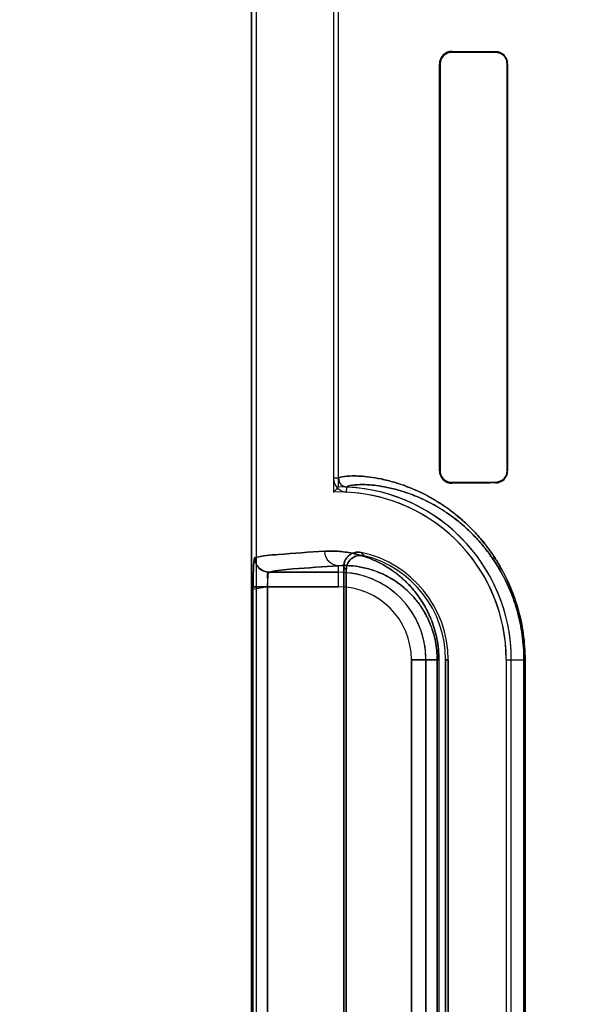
# Model space of a CAD drawing. Header units: millimetres. Extents: x 0 to 297, y 0 to 210.
# Tile 443 of 499: x 242.111 to 242.245, y 158.506 to 158.744. Entities that reach past the tile are written whole.
import ezdxf

# ---------------------------------------------------------------- set-up
doc = ezdxf.new("R2010")
doc.units = ezdxf.units.MM
doc.header["$LTSCALE"] = 16.335
doc.layers.get('0').update_dxf_attribs({"linetype": 'CONTINUOUS'})
for name, color, linetype in [('AXES_REF', 7, 'CONTINUOUS'), ('INTFCLR_1', 7, 'CONTINUOUS'), ('INTFCLR_72935', 7, 'CONTINUOUS')]:
    doc.layers.add(name, color=color, linetype=linetype)

msp = doc.modelspace()

# ---------------------------------------------------------------- linework, layer by layer
at = {"color": 7, "linetype": 'Continuous'}
for radius in [6.787079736, 6.7865, 6.743039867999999]:
    msp.add_circle((241.4889109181, 154.7114647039), radius, dxfattribs=at)
for radius, start, end in [(6.72, 278.2771290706, 261.7228709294), (6.874, 113.0826918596, 346.8308908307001)]:
    msp.add_arc((241.4889109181, 154.7114647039), radius, start, end, dxfattribs=at)
at = {"layer": 'AXES_REF', "color": 9, "linetype": 'Continuous'}
msp.add_circle((241.4889109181, 154.7114647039), 4.150003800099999, dxfattribs=at)
msp.add_arc((241.4889109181, 154.7114647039), 6.191158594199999, 94.4118118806, 85.5881881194, dxfattribs=at)
at = {"layer": 'INTFCLR_1', "color": 6, "linetype": 'Continuous'}
for p, q in [((242.1670202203, 157.1614547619), (242.1670202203, 159.0304547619)), ((242.1682545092, 157.1614547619), (242.1682545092, 159.0304665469)), ((242.1867859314, 159.0308439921), (242.1867859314, 158.6331412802)), ((242.1880202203, 158.6331412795), (242.1880202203, 159.0308557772)), ((242.2123137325, 158.7329547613), (242.2123137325, 158.6349547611)), ((242.2124911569, 158.7329547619), (242.2124911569, 158.6349547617)), ((242.2286262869, 158.6349547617), (242.2286262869, 158.7329547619)), ((242.2287715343, 158.6349547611), (242.2287715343, 158.7329547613)), ((242.1892545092, 158.3990306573), (242.1892545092, 158.6118788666)), ((242.1898669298, 158.6111109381), (242.1898669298, 158.3997985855)), ((242.2138101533, 158.4214547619), (242.2138101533, 158.589454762)), ((242.2144225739, 158.5894547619), (242.2144225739, 158.4214547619)), ((242.2284225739, 158.5894547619), (242.2284225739, 158.4214547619)), ((242.2296568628, 158.4214547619), (242.2296568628, 158.5894547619))]:
    msp.add_line(p, q, dxfattribs=at)
at = {"layer": 'INTFCLR_1', "color": 9, "linetype": 'Continuous'}
for p, q in [((242.2153566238, 158.7358018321), (242.2153566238, 158.7359709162)), ((242.2258566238, 158.7358897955), (242.2258566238, 158.7357396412)), ((242.2123137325, 158.7329547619), (242.2124911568, 158.7329547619)), ((242.2286262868, 158.7329547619), (242.2287715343, 158.7329547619)), ((242.1880202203, 158.6331412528), (242.1867859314, 158.6331413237)), ((242.2124911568, 158.6349547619), (242.2123137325, 158.6349547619)), ((242.2287715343, 158.6349547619), (242.2286262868, 158.6349547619)), ((242.1899600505, 158.6298105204), (242.1900194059, 158.6310433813)), ((242.2153566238, 158.6319386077), (242.2153566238, 158.6321076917)), ((242.2258566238, 158.6321698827), (242.2258566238, 158.6320197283)), ((242.1880202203, 158.6070153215), (242.1880202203, 158.6120858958)), ((242.1880202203, 158.6105147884), (242.1712976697, 158.6105147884)), ((242.1674243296, 158.4038942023), (242.1674243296, 158.6070153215)), ((242.1709206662, 158.6070153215), (242.1709206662, 158.4038942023)), ((242.1709206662, 158.6070153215), (242.1880202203, 158.6070153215)), ((242.2055807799, 158.5894547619), (242.2055807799, 158.4214547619)), ((242.2055807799, 158.5894547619), (242.2121984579, 158.5894547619)), ((242.2090802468, 158.4214547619), (242.2090802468, 158.5894547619)), ((242.2117894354, 158.4214547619), (242.2117894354, 158.5894547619)), ((242.2121984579, 158.5894547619), (242.2121984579, 158.4214547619)), ((242.2138101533, 158.5894547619), (242.2144225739, 158.5894547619)), ((242.2284225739, 158.5894547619), (242.232961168, 158.5894547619)), ((242.2327029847, 158.4214547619), (242.2327029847, 158.5894547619)), ((242.232961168, 158.5894547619), (242.232961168, 158.4214547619))]:
    msp.add_line(p, q, dxfattribs=at)
at = {"layer": 'INTFCLR_1', "color": 7, "linetype": 'Continuous'}
for p, q in [((242.1709206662, 158.6070153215), (242.1674228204, 158.6063390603)), ((242.1674243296, 158.6070153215), (242.1709206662, 158.6070153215))]:
    msp.add_line(p, q, dxfattribs=at)
for points in [[(242.2153566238, 158.7358018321), (242.2152492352, 158.7358004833), (242.2151448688, 158.7357952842), (242.2150436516, 158.7357865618), (242.2149459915, 158.7357746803), (242.2148516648, 158.7357599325), (242.2147598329, 158.7357424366), (242.2146702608, 158.735722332), (242.2145833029, 158.735699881), (242.2144989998, 158.735675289)], [(242.2145000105, 158.6322339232), (242.2145842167, 158.6322093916), (242.214671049, 158.6321870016), (242.2147604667, 158.6321669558), (242.2148520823, 158.6321495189), (242.2149461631, 158.6321348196), (242.2150436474, 158.6321229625), (242.2151447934, 158.6321142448), (242.215249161, 158.6321090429), (242.2153566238, 158.6321076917)]]:
    msp.add_lwpolyline(points, dxfattribs=at)
at = {"layer": 'INTFCLR_1', "color": 6, "linetype": 'Continuous'}
for centre, radius, start, end in [((242.2153304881, 158.7329542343), 0.0030167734, 89.5036159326, 179.9899917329), ((242.2258361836, 158.7329544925), 0.0029353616, 0.005245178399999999, 89.6010205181), ((242.190120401, 158.6331411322), 0.0033344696, 179.9974613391, 267.2436621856), ((242.190120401, 158.6331411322), 0.0021001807, 179.9967087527, 267.2436535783), ((242.2153304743, 158.6349552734), 0.0030167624, 180.0097285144, 270.4966487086), ((242.2258361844, 158.6349550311), 0.0029353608, 270.3989634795, 359.9947307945), ((242.1880202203, 158.5894547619), 0.0416366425, 0, 87.2479465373), ((242.1880202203, 158.5894547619), 0.0404023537, 1.1159e-06, 87.2480104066), ((242.1880202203, 158.5894547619), 0.0264023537, 1.7076e-06, 78.1110807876), ((242.1880202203, 158.5894547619), 0.025789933, 2.388e-07, 76.16476395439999)]:
    msp.add_arc(centre, radius, start, end, dxfattribs=at)
at = {"layer": 'INTFCLR_1', "color": 9, "linetype": 'Continuous'}
for centre, radius, start, end in [((242.1441288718, 158.5693538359), 0.0674070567, 42.04405252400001, 42.9598195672), ((242.1443508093, 158.5754401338), 0.0578283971, 38.085659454, 39.0588530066), ((242.1880202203, 158.5894547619), 0.0210600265, 0, 89.9999999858), ((242.1880202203, 158.5894547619), 0.0175605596, 2.598e-07, 89.99999993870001)]:
    msp.add_arc(centre, radius, start, end, dxfattribs=at)
at = {"layer": 'INTFCLR_1', "color": 6, "linetype": 'Continuous'}
for centre, major_axis, start_param, end_param in [((242.5531066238, 158.7364547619), (0.3650864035, 0), -2.752156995, -2.682292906), ((242.5531066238, 158.7364547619), (0.3860864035, 0), -2.6358278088, -2.5822577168), ((242.5531066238, 158.6314547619), (0.3860864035, 0), 2.5822577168, 2.6358278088), ((242.5531066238, 158.6314547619), (0.3650864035, 0), 2.682292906, 2.752156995)]:
    msp.add_ellipse(centre, major_axis=major_axis, ratio=0.0034906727, start_param=start_param, end_param=end_param, dxfattribs=at)
at = {"layer": 'INTFCLR_1', "color": 7, "linetype": 'Continuous'}
for points, knots in [([(242.2153566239, 158.735801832), (242.214782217, 158.7357973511), (242.2132916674, 158.7353799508), (242.2124877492, 158.7338331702), (242.2124911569, 158.7329547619)], [0, 0, 0, 0, 0.3953805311, 1, 1, 1, 1]), ([(242.2124911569, 158.6349547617), (242.2124913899, 158.634468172), (242.212844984, 158.6329963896), (242.2143981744, 158.6321139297), (242.2153566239, 158.6321076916)], [0, 0, 0, 0, 0.3367264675, 1, 1, 1, 1]), ([(242.1674228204, 158.6063390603), (242.1674208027, 158.6067898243), (242.1674258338, 158.6078993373), (242.1674404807, 158.6094078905), (242.1674741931, 158.6108224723), (242.1675288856, 158.6120699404), (242.1675752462, 158.6131225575), (242.1676992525, 158.6137531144), (242.1677481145, 158.6139989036), (242.167804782, 158.6140142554)], [0, 0, 0, 0, 0.1753970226, 0.4315905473, 0.5876692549, 0.7243269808, 0.9227195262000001, 0.9771554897, 1, 1, 1, 1]), ([(242.167804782, 158.6140142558), (242.1676603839, 158.6134309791), (242.167520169, 158.6123436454), (242.167471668, 158.6106480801), (242.1674306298, 158.6089045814), (242.1674243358, 158.6076611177), (242.1674243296, 158.6070153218)], [0, 0, 0, 0, 0.2545291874, 0.4687271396, 0.7240375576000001, 1, 1, 1, 1])]:
    msp.add_open_spline(points, degree=3, knots=knots, dxfattribs=at)
at = {"layer": 'INTFCLR_1', "color": 6, "linetype": 'Continuous'}
for points, knots in [([(242.2286262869, 158.7329547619), (242.2286262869, 158.7334305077), (242.2282819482, 158.7348572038), (242.2267847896, 158.7357344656), (242.2258566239, 158.735739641)], [0, 0, 0, 0, 0.338868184, 1, 1, 1, 1]), ([(242.2258566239, 158.6321698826), (242.2263981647, 158.6321729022), (242.2278376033, 158.6325894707), (242.2286262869, 158.6340864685), (242.2286262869, 158.6349547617)], [0, 0, 0, 0, 0.3841204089, 1, 1, 1, 1]), ([(242.167804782, 158.6140142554), (242.1678055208, 158.6133486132), (242.1681575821, 158.6121767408), (242.1694622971, 158.6108689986), (242.1706330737, 158.6105155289), (242.1712976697, 158.6105147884)], [0, 0, 0, 0, 0.3682330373, 0.6323456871, 1, 1, 1, 1]), ([(242.1892545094, 158.6118788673), (242.1892545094, 158.6124391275), (242.1895362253, 158.6135776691), (242.190923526, 158.6151560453), (242.1925675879, 158.6154785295), (242.1934594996, 158.6152907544)], [0, 0, 0, 0, 0.275736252, 0.5514163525, 1, 1, 1, 1]), ([(242.1941873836, 158.6144964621), (242.19363244, 158.6146331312), (242.1924384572, 158.614626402), (242.1905503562, 158.6136143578), (242.1898669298, 158.6120417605), (242.1898669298, 158.6111109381)], [0, 0, 0, 0, 0.2761837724, 0.5501894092, 1, 1, 1, 1]), ([(242.1709206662, 158.6070153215), (242.170918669, 158.6072326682), (242.170917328, 158.6079332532), (242.170961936, 158.609091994), (242.1710238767, 158.6098144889), (242.1711776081, 158.6105554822), (242.1712976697, 158.6105147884)], [0, 0, 0, 0, 0.1830943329, 0.6001607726, 0.8932121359, 1, 1, 1, 1])]:
    msp.add_open_spline(points, degree=3, knots=knots, dxfattribs=at)
at = {"layer": 'INTFCLR_1', "color": 9, "linetype": 'Continuous'}
for points, knots in [([(242.2329611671, 158.5894547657), (242.2329611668, 158.5915465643), (242.2327438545, 158.5946574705), (242.2320414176, 158.5986702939), (242.231352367, 158.6014954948), (242.2305262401, 158.6041439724), (242.2293127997, 158.60734277), (242.2279110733, 158.6102755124), (242.2263679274, 158.6129402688), (242.2248528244, 158.6152839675), (242.2232575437, 158.6174164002), (242.221608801, 158.619343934), (242.2200328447, 158.621041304), (242.2174009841, 158.6235693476), (242.2136543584, 158.6264885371), (242.20987699, 158.6287408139), (242.2070478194, 158.6301180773), (242.2045309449, 158.6311872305), (242.2016225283, 158.6321887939), (242.1984186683, 158.6329900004), (242.1956505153, 158.6334568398), (242.1933135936, 158.6336819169), (242.1911082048, 158.6337480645), (242.1893820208, 158.6336335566), (242.1883572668, 158.6334298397), (242.1880201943, 158.6332371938), (242.1880202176, 158.6331412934)], [0, 0, 0, 0, 0.08893025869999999, 0.1320108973, 0.1731077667, 0.2124682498, 0.2498811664, 0.3184911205, 0.3503407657, 0.3807521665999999, 0.4370994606, 0.4633826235, 0.4885643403, 0.5355429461, 0.6183983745, 0.6898525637, 0.7220784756, 0.7521177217, 0.8060655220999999, 0.8526625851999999, 0.8923367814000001, 0.9253917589, 0.9521384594, 0.9869002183, 0.9959229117, 1, 1, 1, 1]), ([(242.2327029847, 158.5894547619), (242.2327029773, 158.5914526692), (242.2324963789, 158.5944236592), (242.2318283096, 158.5982562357), (242.231173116, 158.6009540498), (242.2303874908, 158.6034831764), (242.2292337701, 158.6065372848), (242.227901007, 158.6093371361), (242.2264335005, 158.6118810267), (242.2249932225, 158.6141175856), (242.2234767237, 158.6161522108), (242.2219092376, 158.6179909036), (242.2204114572, 158.6196095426), (242.2179109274, 158.6220189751), (242.2143509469, 158.6247997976), (242.2107620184, 158.626943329), (242.2080735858, 158.6282521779), (242.2056834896, 158.6292669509), (242.2029216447, 158.6302151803), (242.1998815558, 158.6309697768), (242.1972559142, 158.6314048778), (242.1950405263, 158.6316093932), (242.1929457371, 158.6316616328), (242.1913134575, 158.6315397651), (242.1903313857, 158.6313323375), (242.1900190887, 158.6311367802), (242.1900194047, 158.6310433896)], [0, 0, 0, 0, 0.08922402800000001, 0.1324361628, 0.1736527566, 0.2131148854, 0.25063078, 0.319387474, 0.3512774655, 0.3817431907, 0.4381498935, 0.4644261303, 0.4896223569, 0.5366095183, 0.6193696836, 0.6907225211, 0.7228578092, 0.752849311, 0.8066400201, 0.8530711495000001, 0.8925523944, 0.9254639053, 0.9521190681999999, 0.9868027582, 0.99582927, 1, 1, 1, 1]), ([(242.1846803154, 158.6155853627), (242.1809555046, 158.6153797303), (242.1753413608, 158.614944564), (242.1696599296, 158.6145168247), (242.167804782, 158.6140142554)], [0, 0, 0, 0, 0.6599704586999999, 1, 1, 1, 1]), ([(242.2121984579, 158.5894547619), (242.2121984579, 158.5903040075), (242.2121166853, 158.5919800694), (242.2117618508, 158.5944110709), (242.2112127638, 158.5966845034), (242.210515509, 158.598763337), (242.2097102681, 158.6006439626), (242.2088296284, 158.6023365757), (242.207895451, 158.6038602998), (242.2066380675, 158.6056364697), (242.2050076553, 158.6075468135), (242.2029624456, 158.6094633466), (242.2009206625, 158.6110196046), (242.1983238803, 158.6126387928), (242.1951531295, 158.6140977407), (242.1919868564, 158.6149964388), (242.189592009, 158.615405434), (242.1873795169, 158.6156321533), (242.1857429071, 158.6156440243), (242.1846803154, 158.6155853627)], [0, 0, 0, 0, 0.0600375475, 0.1184073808, 0.1734336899, 0.2251567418, 0.2732358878, 0.3179126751, 0.3599266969, 0.3994875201, 0.47167102, 0.537033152, 0.5972817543, 0.6528632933, 0.7531314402, 0.8428522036, 0.8846845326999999, 0.9247655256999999, 1, 1, 1, 1]), ([(242.1880202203, 158.6120858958), (242.1871630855, 158.612090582), (242.185364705, 158.6128820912), (242.1846847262, 158.6146996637), (242.1846803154, 158.6155853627)], [0, 0, 0, 0, 0.4918058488, 1, 1, 1, 1]), ([(242.1712976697, 158.6105147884), (242.1731351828, 158.6110170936), (242.1787660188, 158.6114452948), (242.1843291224, 158.6118802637), (242.1880202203, 158.6120858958)], [0, 0, 0, 0, 0.3400599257, 1, 1, 1, 1]), ([(242.2117894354, 158.5894547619), (242.2117894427, 158.5901949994), (242.2117184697, 158.5916557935), (242.2114105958, 158.5937742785), (242.2109341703, 158.595755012), (242.2103293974, 158.5975654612), (242.2096309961, 158.5992027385), (242.2088672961, 158.60067582), (242.2080573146, 158.6020012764), (242.2069677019, 158.6035447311), (242.205555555, 158.6052030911), (242.2037848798, 158.6068644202), (242.2020179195, 158.6082107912), (242.1997740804, 158.6096073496), (242.1970362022, 158.6108599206), (242.194304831, 158.6116232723), (242.1922416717, 158.6119635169), (242.1903388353, 158.6121458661), (242.1889324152, 158.6121442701), (242.1880202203, 158.6120858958)], [0, 0, 0, 0, 0.0604339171, 0.1191792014, 0.1745255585, 0.2265330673, 0.2748338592, 0.3197007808, 0.3618819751, 0.4015493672, 0.4738586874, 0.5392604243, 0.5994174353, 0.6549168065, 0.7547846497, 0.8440250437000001, 0.8855731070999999, 0.9253749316, 1, 1, 1, 1])]:
    msp.add_open_spline(points, degree=3, knots=knots, dxfattribs=at)
at = {"layer": 'INTFCLR_72935', "color": 6, "linetype": 'Continuous'}
for p, q in [((242.1670202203, 159.0304547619), (242.1670202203, 157.1614547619)), ((242.1682545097, 157.1614547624), (242.1682545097, 159.0304783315)), ((242.186785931, 159.0308322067), (242.186785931, 158.6298382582)), ((242.1880202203, 158.6310914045), (242.1880202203, 159.0308557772)), ((242.2123137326, 158.6349547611), (242.2123137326, 158.7329547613)), ((242.2124911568, 158.6349547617), (242.2124911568, 158.7329547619)), ((242.2286262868, 158.7329547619), (242.2286262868, 158.6349547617)), ((242.2287715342, 158.7329547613), (242.2287715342, 158.6349547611)), ((242.1892545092, 158.6118788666), (242.1892545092, 158.3990306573)), ((242.1898669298, 158.3997985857), (242.1898669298, 158.6111109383)), ((242.2138101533, 158.589454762), (242.2138101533, 158.4214547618)), ((242.2144225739, 158.4214547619), (242.2144225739, 158.5894547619)), ((242.2284225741, 158.5894547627), (242.2284225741, 158.4214547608)), ((242.2296568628, 158.4214547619), (242.2296568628, 158.5894547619))]:
    msp.add_line(p, q, dxfattribs=at)
at = {"layer": 'INTFCLR_72935', "color": 9, "linetype": 'Continuous'}
for p, q in [((242.2153566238, 158.7359709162), (242.2153566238, 158.7358018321)), ((242.2258566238, 158.7357396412), (242.2258566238, 158.7358897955)), ((242.2124911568, 158.7329547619), (242.2123137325, 158.7329547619)), ((242.2287715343, 158.7329547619), (242.2286262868, 158.7329547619)), ((242.2123137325, 158.6349547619), (242.2124911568, 158.6349547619)), ((242.2286262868, 158.6349547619), (242.2287715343, 158.6349547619)), ((242.2153566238, 158.6321076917), (242.2153566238, 158.6319386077)), ((242.2258566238, 158.6320197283), (242.2258566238, 158.6321698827)), ((242.1880202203, 158.6070153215), (242.1880202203, 158.6120858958)), ((242.1712976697, 158.6105147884), (242.1880202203, 158.6105147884)), ((242.1674243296, 158.4038942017), (242.1674243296, 158.6070153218)), ((242.1880202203, 158.6070153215), (242.1674243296, 158.6070153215)), ((242.1709206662, 158.4038942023), (242.1709206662, 158.6070153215)), ((242.2055807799, 158.4214547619), (242.2055807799, 158.5894547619)), ((242.2121984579, 158.5894547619), (242.2055807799, 158.5894547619)), ((242.2090802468, 158.5894547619), (242.2090802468, 158.4214547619)), ((242.2117894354, 158.5894547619), (242.2117894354, 158.4214547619)), ((242.2121984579, 158.5894547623), (242.2121984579, 158.4214547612)), ((242.2144225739, 158.5894547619), (242.2138101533, 158.5894547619)), ((242.2284225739, 158.5894547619), (242.232961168, 158.5894547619)), ((242.2327029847, 158.5894547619), (242.2327029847, 158.4214547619)), ((242.2329611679, 158.5894547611), (242.2329611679, 158.4214547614))]:
    msp.add_line(p, q, dxfattribs=at)
at = {"layer": 'INTFCLR_72935', "color": 7, "linetype": 'Continuous'}
for points in [[(242.2145000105, 158.7356756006), (242.2145842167, 158.7357001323), (242.2146710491, 158.7357225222), (242.2147604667, 158.7357425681), (242.2148520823, 158.735760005), (242.2149461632, 158.7357747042), (242.2150436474, 158.7357865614), (242.2151447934, 158.7357952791), (242.215249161, 158.735800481), (242.2153566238, 158.7358018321)], [(242.2153566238, 158.6321076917), (242.2152492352, 158.6321090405), (242.2151448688, 158.6321142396), (242.2150436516, 158.6321229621), (242.2149459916, 158.6321348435), (242.2148516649, 158.6321495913), (242.2147598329, 158.6321670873), (242.2146702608, 158.6321871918), (242.214583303, 158.6322096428), (242.2144989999, 158.6322342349)]]:
    msp.add_lwpolyline(points, dxfattribs=at)
at = {"layer": 'INTFCLR_72935', "color": 6, "linetype": 'Continuous'}
for centre, radius, start, end in [((242.2153304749, 158.7329542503), 0.003016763, 89.503363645, 179.9902954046), ((242.2258361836, 158.7329544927), 0.0029353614, 0.0052426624, 89.60102320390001), ((242.2153304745, 158.6349552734), 0.0030167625, 180.0097297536, 270.496643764), ((242.2258361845, 158.6349550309), 0.0029353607, 270.3989608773, 359.9947333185), ((242.2694291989, 158.5496730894), 0.1151362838, 134.9967146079, 135.8720289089), ((242.1880202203, 158.5894547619), 0.0416366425, 0, 90), ((242.1880202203, 158.5894547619), 0.0404023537, 1.1159e-06, 91.75065469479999), ((242.1880202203, 158.5894547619), 0.0264023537, 1.7076e-06, 78.1110807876), ((242.1880202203, 158.5894547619), 0.025789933, 1.41e-07, 76.16476393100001)]:
    msp.add_arc(centre, radius, start, end, dxfattribs=at)
at = {"layer": 'INTFCLR_72935', "color": 9, "linetype": 'Continuous'}
for centre, radius, start, end in [((242.1441289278, 158.5693538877), 0.0674069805, 42.0440516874, 42.9598197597), ((242.1443508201, 158.5754401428), 0.0578283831, 38.085659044, 39.0588528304), ((242.1880202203, 158.5894547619), 0.0210600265, 0, 90.0000000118), ((242.1880202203, 158.5894547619), 0.0175605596, 2.598e-07, 89.99999993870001)]:
    msp.add_arc(centre, radius, start, end, dxfattribs=at)
at = {"layer": 'INTFCLR_72935', "color": 6, "linetype": 'Continuous'}
for centre, major_axis, start_param, end_param in [((242.5531066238, 158.7364547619), (0.3650864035, 0), -2.752156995, -2.682292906), ((242.5531066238, 158.7364547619), (0.3860864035, 0), -2.6358278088, -2.5822577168), ((242.5531066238, 158.6314547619), (0.3860864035, 0), 2.5822577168, 2.6358278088), ((242.5531066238, 158.6314547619), (0.3650864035, 0), 2.682292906, 2.752156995)]:
    msp.add_ellipse(centre, major_axis=major_axis, ratio=0.0034906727, start_param=start_param, end_param=end_param, dxfattribs=at)
at = {"layer": 'INTFCLR_72935', "color": 7, "linetype": 'Continuous'}
for points, knots in [([(242.2124911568, 158.7329547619), (242.2124913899, 158.7334413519), (242.2128449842, 158.7349131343), (242.2143981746, 158.7357955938), (242.2153566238, 158.735801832)], [0, 0, 0, 0, 0.3367266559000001, 1, 1, 1, 1]), ([(242.2153566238, 158.6321076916), (242.2147822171, 158.6321121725), (242.2132916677, 158.6325295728), (242.2124877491, 158.6340763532), (242.2124911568, 158.6349547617)], [0, 0, 0, 0, 0.3953803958, 1, 1, 1, 1]), ([(242.1678476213, 158.6140585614), (242.167709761, 158.6142227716), (242.1675866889, 158.6127626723), (242.1675039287, 158.611896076), (242.1674363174, 158.6094536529), (242.1674243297, 158.6079002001), (242.1674243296, 158.6070153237)], [0, 0, 0, 0, 0.090819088, 0.3065073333, 0.6251820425, 1, 1, 1, 1]), ([(242.1674243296, 158.6070153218), (242.1674243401, 158.6076623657), (242.1674306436, 158.6089067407), (242.1674717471, 158.6106507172), (242.1675202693, 158.6123450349), (242.1676604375, 158.6134314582), (242.167804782, 158.6140142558)], [0, 0, 0, 0, 0.2764955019, 0.5316615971, 0.7456750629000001, 1, 1, 1, 1]), ([(242.1678047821, 158.6140142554), (242.1678057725, 158.6131219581), (242.1685505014, 158.6112651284), (242.1704065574, 158.6105157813), (242.1712976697, 158.6105147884)], [0, 0, 0, 0, 0.5003322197, 1, 1, 1, 1]), ([(242.1713400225, 158.6105369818), (242.1706739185, 158.6105338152), (242.1694966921, 158.6108857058), (242.1681901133, 158.612205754), (242.167844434, 158.6133877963), (242.1678476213, 158.6140585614)], [0, 0, 0, 0, 0.366733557, 0.6307002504, 1, 1, 1, 1]), ([(242.1709206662, 158.6070153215), (242.1709206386, 158.6076010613), (242.171113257, 158.6085395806), (242.1707116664, 158.6104349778), (242.1712976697, 158.6105147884)], [0, 0, 0, 0, 0.4975901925, 1, 1, 1, 1]), ([(242.1709206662, 158.6070153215), (242.1709206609, 158.6072404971), (242.1709251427, 158.608120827), (242.171004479, 158.6093522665), (242.1710854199, 158.6101076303), (242.1712528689, 158.6105886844), (242.1713400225, 158.6105369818)], [0, 0, 0, 0, 0.1877948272, 0.7473227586, 0.9154867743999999, 1, 1, 1, 1])]:
    msp.add_open_spline(points, degree=3, knots=knots, dxfattribs=at)
at = {"layer": 'INTFCLR_72935', "color": 6, "linetype": 'Continuous'}
for points, knots in [([(242.2258566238, 158.735739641), (242.2263981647, 158.7357366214), (242.2278376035, 158.7353200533), (242.2286262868, 158.7338230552), (242.2286262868, 158.7329547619)], [0, 0, 0, 0, 0.3841203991, 1, 1, 1, 1]), ([(242.1880202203, 158.6331412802), (242.1880202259, 158.6326213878), (242.1884396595, 158.6315402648), (242.189499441, 158.6310683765), (242.1900194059, 158.6310433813)], [0, 0, 0, 0, 0.4996766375, 1, 1, 1, 1]), ([(242.2286262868, 158.6349547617), (242.2286262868, 158.6343998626), (242.2282038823, 158.6329552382), (242.2267125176, 158.632174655), (242.2258566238, 158.6321698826)], [0, 0, 0, 0, 0.3933205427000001, 1, 1, 1, 1]), ([(242.1934594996, 158.6152907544), (242.1929112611, 158.6154061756), (242.191739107, 158.6153650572), (242.1899087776, 158.6143326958), (242.1892545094, 158.6127903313), (242.1892545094, 158.6118788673)], [0, 0, 0, 0, 0.2757345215, 0.5514160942, 1, 1, 1, 1]), ([(242.1898669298, 158.6111109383), (242.1898669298, 158.6116824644), (242.1901589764, 158.612840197), (242.1915931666, 158.6144315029), (242.1932835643, 158.6147190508), (242.1941873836, 158.614496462)], [0, 0, 0, 0, 0.2761842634, 0.5501881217, 1, 1, 1, 1])]:
    msp.add_open_spline(points, degree=3, knots=knots, dxfattribs=at)
at = {"layer": 'INTFCLR_72935', "color": 9, "linetype": 'Continuous'}
for points, knots in [([(242.1880202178, 158.6331412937), (242.1880201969, 158.6332383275), (242.1883629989, 158.6334317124), (242.1893955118, 158.6336354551), (242.1911335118, 158.6337487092), (242.1933451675, 158.6336796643), (242.195677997, 158.6334529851), (242.198436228, 158.632985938), (242.2009941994, 158.6323454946), (242.2032448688, 158.6316300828), (242.2058019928, 158.630686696), (242.2092546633, 158.6291102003), (242.2127606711, 158.6270223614), (242.215284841, 158.6251952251), (242.2168139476, 158.623970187), (242.2184271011, 158.6225835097), (242.2204696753, 158.620622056), (242.2228847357, 158.6179117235), (242.2248271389, 158.6153200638), (242.2263424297, 158.6129819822), (242.2278912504, 158.6103140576), (242.2292983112, 158.6073766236), (242.2305165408, 158.6041723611), (242.2313463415, 158.6015180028), (242.2320386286, 158.5986845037), (242.2327433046, 158.5946641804), (242.2329611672, 158.5915489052), (242.2329611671, 158.5894547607)], [0, 0, 0, 0, 0.0041251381, 0.0132566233, 0.0482721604, 0.07509088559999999, 0.1080998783, 0.1475758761, 0.1940051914, 0.2200383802, 0.2479505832, 0.309838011, 0.3811049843, 0.4210116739, 0.4422270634, 0.464384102, 0.5114301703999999, 0.5624937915, 0.6185532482, 0.6489211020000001, 0.6808998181, 0.7496577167, 0.7870645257, 0.8265679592, 0.8678085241, 0.9109729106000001, 1, 1, 1, 1]), ([(242.1900194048, 158.6310433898), (242.1900190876, 158.6311378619), (242.190336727, 158.6313342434), (242.1913261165, 158.6315417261), (242.192969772, 158.6316625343), (242.1950707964, 158.6316072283), (242.1972821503, 158.6314011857), (242.1998981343, 158.6309660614), (242.2023251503, 158.6303629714), (242.2044617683, 158.6296861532), (242.2068906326, 158.6287923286), (242.210169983, 158.6272949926), (242.2135007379, 158.6253087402), (242.2158988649, 158.623568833), (242.217352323, 158.6224012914), (242.2188855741, 158.6210795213), (242.2208272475, 158.6192092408), (242.2231225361, 158.6166243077), (242.2249690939, 158.6141516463), (242.2264094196, 158.6119205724), (242.2278823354, 158.6093735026), (242.2292200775, 158.6065693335), (242.2303781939, 158.6035104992), (242.2311673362, 158.600975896), (242.2318256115, 158.598270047), (242.2324958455, 158.594430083), (242.2327030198, 158.591454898), (242.2327029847, 158.5894547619)], [0, 0, 0, 0, 0.0042188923, 0.0133516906, 0.0482848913, 0.0750250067, 0.1078940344, 0.147154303, 0.1934263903, 0.2194099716, 0.2472177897, 0.3089652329, 0.3801039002, 0.4199826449, 0.4411934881, 0.4633435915, 0.5103684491, 0.5614635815, 0.6175595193, 0.6479869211, 0.6800148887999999, 0.7489116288, 0.7864124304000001, 0.8260117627, 0.8673817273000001, 0.9106793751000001, 1, 1, 1, 1]), ([(242.1678047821, 158.6140142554), (242.1696599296, 158.6145168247), (242.1753413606, 158.614944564), (242.1809555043, 158.6153797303), (242.1846803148, 158.6155853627)], [0, 0, 0, 0, 0.3400295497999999, 1, 1, 1, 1]), ([(242.1846803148, 158.6155853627), (242.1857402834, 158.6156438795), (242.1879601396, 158.6156282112), (242.1914172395, 158.6151557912), (242.1951241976, 158.614108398), (242.1983004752, 158.6126517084), (242.2009043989, 158.6110310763), (242.202575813, 158.6097586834), (242.2039102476, 158.6085753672), (242.2052992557, 158.6072049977), (242.2070145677, 158.6051955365), (242.2085571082, 158.6028557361), (242.2096956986, 158.6006752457), (242.2105058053, 158.5987892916), (242.2112076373, 158.5967030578), (242.2117579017, 158.5944310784), (242.2121156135, 158.5919928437), (242.212198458, 158.5903133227), (242.2121984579, 158.5894547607)], [0, 0, 0, 0, 0.0750536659, 0.1564805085, 0.2459796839, 0.3464559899, 0.4023291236, 0.4625807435, 0.4947026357, 0.5283756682, 0.6004715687, 0.6810517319, 0.7259046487, 0.7742538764, 0.8260146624, 0.8813433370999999, 0.9392998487, 1, 1, 1, 1]), ([(242.1880202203, 158.6120858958), (242.1871630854, 158.6120905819), (242.1853647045, 158.6128820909), (242.1846847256, 158.6146996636), (242.1846803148, 158.6155853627)], [0, 0, 0, 0, 0.4918058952, 1, 1, 1, 1]), ([(242.1880202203, 158.6120858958), (242.1843291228, 158.6118802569), (242.1787660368, 158.6114452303), (242.1731351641, 158.6110171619), (242.1712976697, 158.6105147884)], [0, 0, 0, 0, 0.659940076, 1, 1, 1, 1]), ([(242.1880202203, 158.6120858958), (242.1889301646, 158.6121441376), (242.1908382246, 158.6121465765), (242.1938144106, 158.6117582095), (242.197011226, 158.610869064), (242.1997538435, 158.6096184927), (242.2020038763, 158.6082206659), (242.2037784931, 158.606870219), (242.2055526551, 158.6052063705), (242.2072950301, 158.6031604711), (242.2086313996, 158.6011265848), (242.2096183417, 158.5992300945), (242.2103209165, 158.5975883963), (242.2109297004, 158.5957711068), (242.2114072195, 158.5937914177), (242.2117175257, 158.5916668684), (242.211789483, 158.5902031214), (242.2117894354, 158.5894547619)], [0, 0, 0, 0, 0.0744477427, 0.1553151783, 0.2443339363, 0.3444117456, 0.4002041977, 0.4603600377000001, 0.526187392, 0.5984175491, 0.6792891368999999, 0.7242686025, 0.7728488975, 0.8249350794, 0.8805719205, 0.9388974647, 1, 1, 1, 1])]:
    msp.add_open_spline(points, degree=3, knots=knots, dxfattribs=at)

doc.saveas('drawing.dxf')
